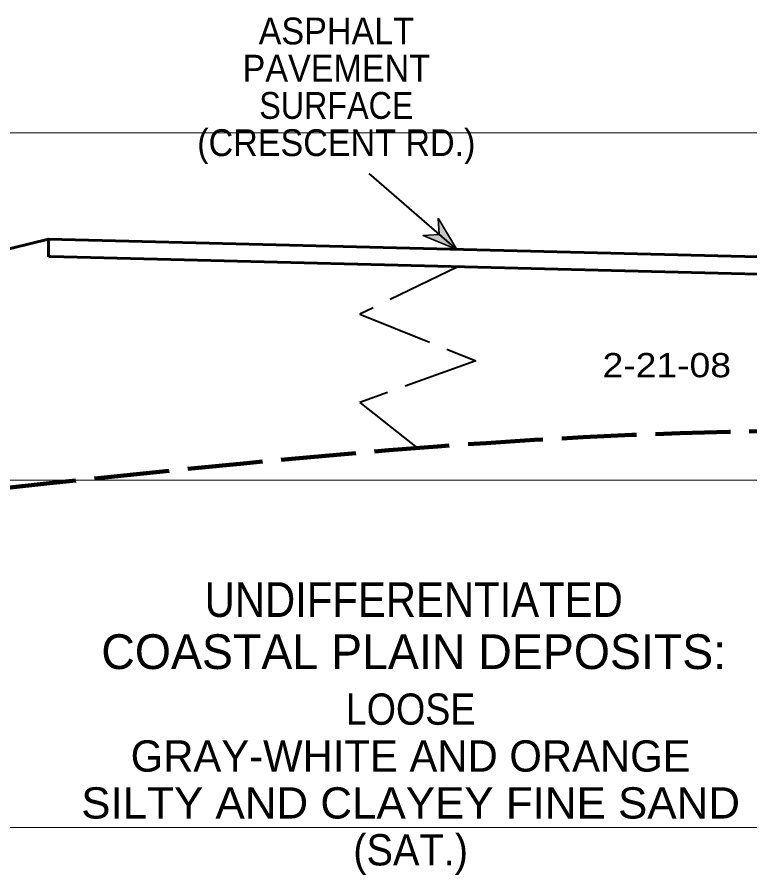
# Model space of a CAD drawing. Extents: x -76 to 974, y -1080 to -735.
# Drawn here: x 903.36 to 924.44, y -943.45 to -918.76 of the extents above; entities that cross this region are included whole.
import ezdxf
from ezdxf.enums import TextEntityAlignment as Align

# ---------------------------------------------------------------- set-up
doc = ezdxf.new("R2010")
doc.units = 0
doc.header["$LTSCALE"] = 0.36
doc.linetypes.add('LONG_DASHED', pattern=[7.5, 6, -1.5])
for name, color, linetype, lineweight in [('10', 7, 'Continuous', 35), ('27', 7, 'Continuous', 40), ('28', 7, 'LONG_DASHED', 60), ('7', 7, 'Continuous', 13)]:
    doc.layers.add(name, color=color, linetype=linetype, lineweight=lineweight)
doc.layers.add('29', color=7, linetype='Continuous')

msp = doc.modelspace()

# ---------------------------------------------------------------- hatches: boundary and pattern name
at = {"layer": '10'}
msp.add_hatch(color=256, dxfattribs=at).paths.add_polyline_path([(915.4699, -924.5476), (916.0075, -925.4452), (915.0391, -925.0498), (915.5055, -925.014)])

# ---------------------------------------------------------------- linework, layer by layer
msp.add_lwpolyline([(915.4699, -924.5476), (916.0075, -925.4452), (915.0391, -925.0498), (915.5055, -925.014)], close=True, dxfattribs=at)
at = {"layer": '27'}
msp.add_line((916.0077, -925.445), (913.4873, -923.2627), dxfattribs=at)
at = {"layer": '28', "linetype": 'Continuous'}
msp.add_line((904.2577, -925.15), (904.2577, -925.6648), dxfattribs=at)
for points in [[(894.7577, -926.79), (896.7577, -927.09), (900.2577, -926.13), (904.2577, -925.15), (927.7577, -925.74), (927.7577, -925.23), (931.7577, -925.24), (937.2577, -926.05), (942.7577, -926.96)], [(904.2577, -925.6648), (904.3119, -925.6516), (927.7577, -926.2402)]]:
    msp.add_lwpolyline(points, dxfattribs=at)
at = {"layer": '28', "lineweight": 40}
msp.add_lwpolyline([(916.0348, -925.9459), (913.2202, -927.3146), (916.5587, -928.651), (913.2202, -929.8538), (914.9955, -931.2564)], dxfattribs=at)
at = {"layer": '28', "lineweight": 100}
msp.add_spline([(902.8935, -932.3261), (925.2403, -930.6789), (929.0077, -930.6789), (931.5077, -930.6789), (932.2888, -930.6824)], degree=3, dxfattribs=at)
at = {"layer": '7'}
for p, q in [((864.9092, -922.09), (956.2029, -922.09)), ((903.0096, -932.09), (929.0077, -932.09)), ((903.0186, -942.09), (929.0077, -942.09))]:
    msp.add_line(p, q, dxfattribs=at)

# ---------------------------------------------------------------- texts
at = {"layer": '27'}
for s, height, width, p in [('ASPHALT', 0.7718, 0.95, (912.5423, -919.545)), ('PAVEMENT', 0.7718, 0.95, (912.5424, -920.6168)), ('SURFACE', 0.7718, 0.9, (912.5423, -921.6886)), ('(CRESCENT RD.)', 0.7718, 0.95, (912.5423, -922.7603)), ('2-21-08', 0.6976, 1.15, (922.0531, -929.1273))]:
    msp.add_text(s, height=height, dxfattribs=dict(at, width=width)).set_placement(p, align=Align.CENTER)
at = {"layer": '29'}
for s, height, width, p in [('UNDIFFERENTIATED', 1, 0.9, (914.7688, -936.0259)), ('LOOSE', 0.9, 0.9, (914.6806, -939.1292)), ('SILTY AND CLAYEY FINE SAND', 0.9, 1.05, (914.6806, -941.8292)), ('(SAT.)', 0.9, 0.95, (914.6807, -943.1792))]:
    msp.add_text(s, height=height, dxfattribs=dict(at, width=width)).set_placement(p, align=Align.CENTER)
for s, height, p in [('COASTAL PLAIN DEPOSITS:', 1, (914.7688, -937.5259)), ('GRAY-WHITE AND ORANGE', 0.9, (914.6806, -940.4792))]:
    msp.add_text(s, height=height, dxfattribs=at).set_placement(p, align=Align.CENTER)

doc.saveas('drawing.dxf')
